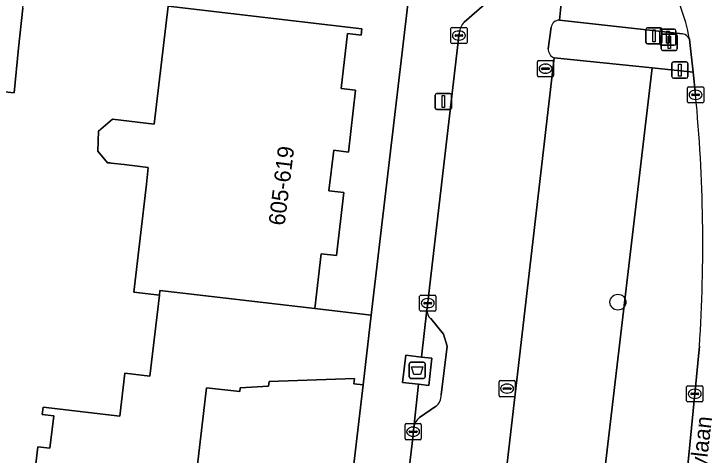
# Model space of a CAD drawing. Extents: x 160856 to 161310, y 384024 to 384878.
# Drawn here: x 161229.18 to 161272.24, y 384633.8 to 384661.03 of the extents above; entities that cross this region are included whole.
import ezdxf

# ---------------------------------------------------------------- set-up
doc = ezdxf.new("R2010")
doc.units = 0
for name, color, linetype in [('IMGEO_Afval_apart_plaats', 7, 'Continuous'), ('IMGEO_Berm_groen', 7, 'Continuous'), ('IMGEO_Boom', 7, 'Continuous'), ('IMGEO_Drukknoppaal', 7, 'Continuous'), ('IMGEO_Erf', 7, 'Continuous'), ('IMGEO_Kolk', 7, 'Continuous'), ('IMGEO_Lichtmast', 7, 'Continuous'), ('IMGEO_Openbare_ruimte_label', 7, 'Continuous'), ('IMGEO_Pand', 7, 'Continuous'), ('IMGEO_Pand_nummerreeks', 7, 'Continuous'), ('IMGEO_Parkeervlak_open', 7, 'Continuous'), ('IMGEO_Rijbaan_lokaal_gesloten', 7, 'Continuous'), ('IMGEO_Rijbaan_lokaal_open', 7, 'Continuous'), ('IMGEO_Verkeerseiland_open', 7, 'Continuous'), ('IMGEO_Verkeersregelinstallatiepaal', 7, 'Continuous'), ('IMGEO_Voetpad_gesloten', 7, 'Continuous'), ('IMGEO_Voetpad_open', 7, 'Continuous')]:
    doc.layers.add(name, color=color, linetype=linetype)

msp = doc.modelspace()

# ---------------------------------------------------------------- linework, layer by layer
at = {"layer": 'IMGEO_Afval_apart_plaats'}
for p, q in [((161253.665, 384639.53), (161254.455, 384639.53)), ((161254.455, 384639.53), (161253.665, 384639.53)), ((161253.565, 384638.63), (161253.565, 384639.43)), ((161253.565, 384639.43), (161253.565, 384638.63)), ((161254.555, 384639.43), (161254.555, 384638.63)), ((161254.555, 384638.63), (161254.555, 384639.43)), ((161254.455, 384638.53), (161253.665, 384638.53)), ((161253.665, 384638.53), (161254.455, 384638.53))]:
    msp.add_line(p, q, dxfattribs=at)
msp.add_lwpolyline([(161253.708, 384639.244), (161254.412, 384639.244), (161254.263, 384638.774), (161253.857, 384638.774), (161253.708, 384639.244)], dxfattribs=at)
for centre, start, end in [((161253.665, 384639.43), 90, 180), ((161253.665, 384639.43), 90, 180), ((161254.455, 384639.43), 0, 90), ((161254.455, 384639.43), 360, 90), ((161253.665, 384638.63), 180, 270), ((161253.665, 384638.63), 180, 270), ((161254.455, 384638.63), 270, 0), ((161254.455, 384638.63), 270, 0)]:
    msp.add_arc(centre, 0.1, start, end, dxfattribs=at)
at = {"layer": 'IMGEO_Berm_groen'}
for points in [[(161271.226, 384656.034), (161271.075, 384657.442), (161268.546, 384657.7), (161262.738, 384608.287), (161261.545, 384598.151), (161258.141, 384567.697), (161257.931, 384565.814), (161257.361, 384560.886), (161251.303, 384561.613), (161250.737, 384556.74), (161256.785, 384556.041), (161251.596, 384511.132), (161250.377, 384500), (161238.15, 384396.266), (161238.006, 384395.04), (161236.799, 384395.17)], [(161269.278, 384621.237), (161270.042, 384626.946), (161270.768, 384633.387), (161271.177, 384637.579), (161271.463, 384640.515)]]:
    msp.add_lwpolyline(points, dxfattribs=at)
msp.add_arc((161176.342, 384646.824), 95.33, 356.20557, 5.54429, dxfattribs=at)
at = {"layer": 'IMGEO_Boom'}
msp.add_circle((161266.437, 384643.236), 0.489, dxfattribs=at)
at = {"layer": 'IMGEO_Drukknoppaal'}
for p, q in [((161268.165, 384659.272), (161268.165, 384660.072)), ((161268.165, 384660.072), (161268.165, 384659.272)), ((161268.265, 384660.172), (161269.055, 384660.172)), ((161269.055, 384660.172), (161268.265, 384660.172)), ((161269.155, 384660.072), (161269.155, 384659.272)), ((161269.155, 384659.272), (161269.155, 384660.072)), ((161269.055, 384659.172), (161268.265, 384659.172)), ((161268.265, 384659.172), (161269.055, 384659.172))]:
    msp.add_line(p, q, dxfattribs=at)
msp.add_lwpolyline([(161268.585, 384660.047), (161268.735, 384660.047), (161268.735, 384659.297), (161268.585, 384659.297), (161268.585, 384660.047)], dxfattribs=at)
for centre, start, end in [((161268.265, 384660.072), 90, 180), ((161268.265, 384660.072), 90, 180), ((161269.055, 384660.072), 0, 90), ((161269.055, 384660.072), 360, 90), ((161268.265, 384659.272), 180, 270), ((161268.265, 384659.272), 180, 270), ((161269.055, 384659.272), 270, 0), ((161269.055, 384659.272), 270, 0)]:
    msp.add_arc(centre, 0.1, start, end, dxfattribs=at)
at = {"layer": 'IMGEO_Erf'}
for points in [[(161229.589, 384625.192), (161230.655, 384634.305), (161231.406, 384634.218), (161231.64, 384636.215), (161230.925, 384636.299), (161230.978, 384636.75), (161235.715, 384636.196), (161236.026, 384638.854), (161237.572, 384638.673), (161238.156, 384643.665), (161236.57, 384643.85), (161237.35, 384650.52), (161237.423, 384651.142), (161237.471, 384651.552), (161235.974, 384651.727), (161235.189, 384651.818), (161235.109, 384651.828), (161234.951, 384651.846), (161234.364, 384652.549), (161234.396, 384653.795), (161235.265, 384654.528), (161236.288, 384654.408), (161237.835, 384654.227), (161238.688, 384661.508), (161250.642, 384660.109), (161250.596, 384659.716), (161249.759, 384659.814), (161249.364, 384656.434), (161250.258, 384656.33), (161249.81, 384652.502), (161248.906, 384652.608), (161248.614, 384650.112), (161249.531, 384650.005), (161249.076, 384646.117), (161248.138, 384646.226), (161247.742, 384642.842), (161251.223, 384642.435), (161253.755, 384663.908)], [(161229.727, 384661.39), (161229.474, 384658.921), (161229.192, 384656.167), (161223.296, 384656.771)], [(161242.554, 384568.674), (161247.412, 384609.996), (161250.719, 384638.124), (161250.156, 384638.19), (161250.196, 384638.529), (161244.925, 384638.343), (161244.891, 384638.051), (161243.138, 384637.94), (161243.111, 384637.713), (161241.057, 384637.954), (161239.167, 384621.793), (161241.313, 384621.542), (161246.096, 384620.983), (161246.046, 384620.558), (161245.234, 384620.653), (161244.835, 384617.245), (161245.686, 384617.145), (161245.242, 384613.347), (161244.346, 384613.452), (161244.05, 384610.921), (161244.863, 384610.826), (161244.419, 384607.029), (161243.634, 384607.121), (161243.228, 384603.648)]]:
    msp.add_lwpolyline(points, dxfattribs=at)
at = {"layer": 'IMGEO_Kolk'}
for p, q in [((161256.204, 384660.192), (161257.056, 384660.192)), ((161256.129, 384659.266), (161256.129, 384660.118)), ((161256.617, 384659.972), (161256.642, 384659.972)), ((161257.13, 384660.118), (161257.13, 384659.266)), ((161256.388, 384659.686), (161256.388, 384659.698)), ((161256.826, 384659.649), (161256.428, 384659.649)), ((161256.431, 384659.735), (161256.829, 384659.735)), ((161256.64, 384659.412), (161256.615, 384659.412)), ((161256.872, 384659.698), (161256.872, 384659.686)), ((161257.056, 384659.192), (161256.204, 384659.192)), ((161261.47, 384657.221), (161261.47, 384658.073)), ((161261.545, 384658.147), (161262.397, 384658.147)), ((161262.471, 384658.073), (161262.471, 384657.221)), ((161261.729, 384657.641), (161261.729, 384657.653)), ((161262.167, 384657.604), (161261.769, 384657.604)), ((161261.772, 384657.69), (161262.17, 384657.69)), ((161261.958, 384657.927), (161261.983, 384657.927)), ((161262.213, 384657.653), (161262.213, 384657.641)), ((161261.981, 384657.367), (161261.956, 384657.367)), ((161262.397, 384657.147), (161261.545, 384657.147)), ((161270.725, 384655.608), (161270.725, 384656.46)), ((161270.8, 384656.534), (161271.652, 384656.534)), ((161271.213, 384656.314), (161271.238, 384656.314)), ((161271.726, 384656.46), (161271.726, 384655.608)), ((161270.984, 384656.028), (161270.984, 384656.04)), ((161271.422, 384655.991), (161271.024, 384655.991)), ((161271.027, 384656.077), (161271.425, 384656.077)), ((161271.468, 384656.04), (161271.468, 384656.028)), ((161271.652, 384655.534), (161270.8, 384655.534)), ((161271.236, 384655.754), (161271.211, 384655.754)), ((161254.208, 384642.751), (161254.208, 384643.603)), ((161254.283, 384643.677), (161255.135, 384643.677)), ((161254.696, 384643.457), (161254.721, 384643.457)), ((161255.209, 384643.603), (161255.209, 384642.751)), ((161254.467, 384643.171), (161254.467, 384643.183)), ((161254.905, 384643.134), (161254.507, 384643.134)), ((161254.51, 384643.22), (161254.908, 384643.22)), ((161254.951, 384643.183), (161254.951, 384643.171)), ((161255.135, 384642.677), (161254.283, 384642.677)), ((161254.719, 384642.897), (161254.694, 384642.897)), ((161259.102, 384637.475), (161259.102, 384638.327)), ((161259.177, 384638.401), (161260.029, 384638.401)), ((161260.103, 384638.327), (161260.103, 384637.475)), ((161259.361, 384637.895), (161259.361, 384637.907)), ((161259.799, 384637.858), (161259.401, 384637.858)), ((161259.404, 384637.944), (161259.802, 384637.944)), ((161259.59, 384638.181), (161259.615, 384638.181)), ((161259.845, 384637.907), (161259.845, 384637.895)), ((161270.676, 384637.153), (161270.676, 384638.005)), ((161270.751, 384638.079), (161271.603, 384638.079)), ((161271.164, 384637.859), (161271.189, 384637.859)), ((161271.677, 384638.005), (161271.677, 384637.153)), ((161260.029, 384637.401), (161259.177, 384637.401)), ((161259.613, 384637.621), (161259.588, 384637.621)), ((161270.935, 384637.573), (161270.935, 384637.585)), ((161271.373, 384637.536), (161270.975, 384637.536)), ((161270.978, 384637.622), (161271.376, 384637.622)), ((161271.419, 384637.585), (161271.419, 384637.573)), ((161271.603, 384637.079), (161270.751, 384637.079)), ((161271.187, 384637.299), (161271.162, 384637.299)), ((161253.306, 384634.815), (161253.306, 384635.667)), ((161253.381, 384635.741), (161254.233, 384635.741)), ((161254.307, 384635.667), (161254.307, 384634.815)), ((161253.565, 384635.235), (161253.565, 384635.247)), ((161253.608, 384635.284), (161254.006, 384635.284)), ((161253.794, 384635.521), (161253.819, 384635.521)), ((161254.049, 384635.247), (161254.049, 384635.235)), ((161254.003, 384635.198), (161253.605, 384635.198)), ((161253.817, 384634.961), (161253.792, 384634.961)), ((161254.233, 384634.741), (161253.381, 384634.741))]:
    msp.add_line(p, q, dxfattribs=at)
for points in [[(161256.204, 384660.192), (161257.056, 384660.192)], [(161256.129, 384659.266), (161256.129, 384660.118)], [(161257.13, 384660.118), (161257.13, 384659.266)], [(161257.056, 384659.192), (161256.204, 384659.192)], [(161261.47, 384657.221), (161261.47, 384658.073)], [(161261.545, 384658.147), (161262.397, 384658.147)], [(161262.471, 384658.073), (161262.471, 384657.221)], [(161262.397, 384657.147), (161261.545, 384657.147)], [(161270.725, 384655.608), (161270.725, 384656.46)], [(161270.8, 384656.534), (161271.652, 384656.534)], [(161271.726, 384656.46), (161271.726, 384655.608)], [(161271.652, 384655.534), (161270.8, 384655.534)], [(161254.208, 384642.751), (161254.208, 384643.603)], [(161254.283, 384643.677), (161255.135, 384643.677)], [(161255.209, 384643.603), (161255.209, 384642.751)], [(161255.135, 384642.677), (161254.283, 384642.677)], [(161259.102, 384637.475), (161259.102, 384638.327)], [(161259.177, 384638.401), (161260.029, 384638.401)], [(161260.103, 384638.327), (161260.103, 384637.475)], [(161270.676, 384637.153), (161270.676, 384638.005)], [(161270.751, 384638.079), (161271.603, 384638.079)], [(161271.677, 384638.005), (161271.677, 384637.153)], [(161260.029, 384637.401), (161259.177, 384637.401)], [(161271.603, 384637.079), (161270.751, 384637.079)], [(161253.306, 384634.815), (161253.306, 384635.667)], [(161253.381, 384635.741), (161254.233, 384635.741)], [(161254.307, 384635.667), (161254.307, 384634.815)], [(161254.233, 384634.741), (161253.381, 384634.741)]]:
    msp.add_lwpolyline(points, dxfattribs=at)
for centre, radius, start, end in [((161256.206, 384660.116), 0.0765, 91.552, 178.448), ((161256.206, 384660.116), 0.0765, 91.552, 178.448), ((161257.054, 384660.116), 0.0765, 1.552, 88.448), ((161257.054, 384660.116), 0.0765, 1.552, 88.448), ((161256.428, 384659.695), 0.0403, 85.8775, 175.7526), ((161256.425, 384659.685), 0.0366, 178.938, 274.7102), ((161256.829, 384659.692), 0.043, 264.8664, 352.4533), ((161256.833, 384659.697), 0.0386, 1.7309, 96.639), ((161256.206, 384659.268), 0.0765, 181.552, 268.448), ((161256.206, 384659.268), 0.0765, 181.552, 268.448), ((161257.054, 384659.268), 0.0765, 271.552, 358.448), ((161257.054, 384659.268), 0.0765, 271.552, 358.448), ((161261.547, 384658.071), 0.0765, 91.552, 178.448), ((161261.547, 384658.071), 0.0765, 91.552, 178.448), ((161262.395, 384658.071), 0.0765, 1.552, 88.448), ((161262.395, 384658.071), 0.0765, 1.552, 88.448), ((161261.769, 384657.65), 0.0403, 85.8775, 175.7526), ((161261.766, 384657.64), 0.0366, 178.938, 274.7102), ((161262.17, 384657.647), 0.043, 264.8664, 352.4533), ((161262.174, 384657.652), 0.0386, 1.7309, 96.639), ((161261.547, 384657.223), 0.0765, 181.552, 268.448), ((161261.547, 384657.223), 0.0765, 181.552, 268.448), ((161262.395, 384657.223), 0.0765, 271.552, 358.448), ((161262.395, 384657.223), 0.0765, 271.552, 358.448), ((161270.802, 384656.458), 0.0765, 91.552, 178.448), ((161270.802, 384656.458), 0.0765, 91.552, 178.448), ((161271.65, 384656.458), 0.0765, 1.552, 88.448), ((161271.65, 384656.458), 0.0765, 1.552, 88.448), ((161271.024, 384656.037), 0.0403, 85.8775, 175.7526), ((161271.021, 384656.027), 0.0366, 178.938, 274.7102), ((161271.425, 384656.034), 0.043, 264.8664, 352.4533), ((161271.429, 384656.039), 0.0386, 1.7309, 96.639), ((161270.802, 384655.61), 0.0765, 181.552, 268.448), ((161270.802, 384655.61), 0.0765, 181.552, 268.448), ((161271.65, 384655.61), 0.0765, 271.552, 358.448), ((161271.65, 384655.61), 0.0765, 271.552, 358.448), ((161254.285, 384643.601), 0.0765, 91.552, 178.448), ((161254.285, 384643.601), 0.0765, 91.552, 178.448), ((161255.133, 384643.601), 0.0765, 1.552, 88.448), ((161255.133, 384643.601), 0.0765, 1.552, 88.448), ((161254.507, 384643.18), 0.0403, 85.8775, 175.7526), ((161254.504, 384643.17), 0.0366, 178.938, 274.7102), ((161254.908, 384643.177), 0.043, 264.8664, 352.4533), ((161254.912, 384643.182), 0.0386, 1.7309, 96.639), ((161254.285, 384642.753), 0.0765, 181.552, 268.448), ((161254.285, 384642.753), 0.0765, 181.552, 268.448), ((161255.133, 384642.753), 0.0765, 271.552, 358.448), ((161255.133, 384642.753), 0.0765, 271.552, 358.448), ((161259.179, 384638.325), 0.0765, 91.552, 178.448), ((161259.179, 384638.325), 0.0765, 91.552, 178.448), ((161260.027, 384638.325), 0.0765, 1.552, 88.448), ((161260.027, 384638.325), 0.0765, 1.552, 88.448), ((161259.401, 384637.904), 0.0403, 85.8775, 175.7526), ((161259.398, 384637.894), 0.0366, 178.938, 274.7102), ((161259.802, 384637.901), 0.043, 264.8664, 352.4533), ((161259.806, 384637.906), 0.0386, 1.7309, 96.639), ((161270.753, 384638.003), 0.0765, 91.552, 178.448), ((161270.753, 384638.003), 0.0765, 91.552, 178.448), ((161271.601, 384638.003), 0.0765, 1.552, 88.448), ((161271.601, 384638.003), 0.0765, 1.552, 88.448), ((161259.179, 384637.477), 0.0765, 181.552, 268.448), ((161259.179, 384637.477), 0.0765, 181.552, 268.448), ((161260.027, 384637.477), 0.0765, 271.552, 358.448), ((161260.027, 384637.477), 0.0765, 271.552, 358.448), ((161270.975, 384637.582), 0.0403, 85.8775, 175.7526), ((161270.972, 384637.572), 0.0366, 178.938, 274.7102), ((161271.376, 384637.579), 0.043, 264.8664, 352.4533), ((161271.38, 384637.584), 0.0386, 1.7309, 96.639), ((161270.753, 384637.155), 0.0765, 181.552, 268.448), ((161270.753, 384637.155), 0.0765, 181.552, 268.448), ((161271.601, 384637.155), 0.0765, 271.552, 358.448), ((161271.601, 384637.155), 0.0765, 271.552, 358.448), ((161253.383, 384635.665), 0.0765, 91.552, 178.448), ((161253.383, 384635.665), 0.0765, 91.552, 178.448), ((161254.231, 384635.665), 0.0765, 1.552, 88.448), ((161254.231, 384635.665), 0.0765, 1.552, 88.448), ((161253.605, 384635.244), 0.0403, 85.8775, 175.7526), ((161253.602, 384635.234), 0.0366, 178.938, 274.7102), ((161254.006, 384635.241), 0.043, 264.8664, 352.4533), ((161254.01, 384635.246), 0.0386, 1.7309, 96.639), ((161253.383, 384634.817), 0.0765, 181.552, 268.448), ((161253.383, 384634.817), 0.0765, 181.552, 268.448), ((161254.231, 384634.817), 0.0765, 271.552, 358.448), ((161254.231, 384634.817), 0.0765, 271.552, 358.448)]:
    msp.add_arc(centre, radius, start, end, dxfattribs=at)
for centre, major_axis, ratio, start_param, end_param in [((161256.616, 384659.692), (-0.387, 0.002), 0.722429, 4.712389, 7.853982), ((161256.641, 384659.692), (-0.39, 0.002), 0.717154, 1.570796, 4.712389), ((161261.957, 384657.647), (-0.387, 0.002), 0.722429, 4.712389, 7.853982), ((161261.982, 384657.647), (-0.39, 0.002), 0.717154, 1.570796, 4.712389), ((161271.212, 384656.034), (-0.387, 0.002), 0.722429, 4.712389, 7.853982), ((161271.237, 384656.034), (-0.39, 0.002), 0.717154, 1.570796, 4.712389), ((161254.695, 384643.177), (-0.387, 0.002), 0.722429, 4.712389, 7.853982), ((161254.72, 384643.177), (-0.39, 0.002), 0.717154, 1.570796, 4.712389), ((161259.589, 384637.901), (-0.387, 0.002), 0.722429, 4.712389, 7.853982), ((161259.614, 384637.901), (-0.39, 0.002), 0.717154, 1.570796, 4.712389), ((161271.163, 384637.579), (-0.387, 0.002), 0.722429, 4.712389, 7.853982), ((161271.188, 384637.579), (-0.39, 0.002), 0.717154, 1.570796, 4.712389), ((161253.793, 384635.241), (-0.387, 0.002), 0.722429, 4.712389, 7.853982), ((161253.818, 384635.241), (-0.39, 0.002), 0.717154, 1.570796, 4.712389)]:
    msp.add_ellipse(centre, major_axis=major_axis, ratio=ratio, start_param=start_param, end_param=end_param, dxfattribs=at)
at = {"layer": 'IMGEO_Lichtmast'}
for p, q in [((161269.022, 384659.191), (161269.022, 384659.991)), ((161269.022, 384659.991), (161269.022, 384659.191)), ((161269.122, 384660.091), (161269.912, 384660.091)), ((161269.912, 384660.091), (161269.122, 384660.091)), ((161270.012, 384659.991), (161270.012, 384659.191)), ((161270.012, 384659.191), (161270.012, 384659.991)), ((161269.912, 384659.091), (161269.122, 384659.091)), ((161269.122, 384659.091), (161269.912, 384659.091)), ((161255.173, 384655.219), (161255.173, 384656.019)), ((161255.173, 384656.019), (161255.173, 384655.219)), ((161255.273, 384656.119), (161256.063, 384656.119)), ((161256.063, 384656.119), (161255.273, 384656.119)), ((161256.163, 384656.019), (161256.163, 384655.219)), ((161256.163, 384655.219), (161256.163, 384656.019)), ((161256.063, 384655.119), (161255.273, 384655.119)), ((161255.273, 384655.119), (161256.063, 384655.119))]:
    msp.add_line(p, q, dxfattribs=at)
for points in [[(161269.442, 384659.966), (161269.592, 384659.966), (161269.592, 384659.216), (161269.442, 384659.216), (161269.442, 384659.966)], [(161255.593, 384655.994), (161255.743, 384655.994), (161255.743, 384655.244), (161255.593, 384655.244), (161255.593, 384655.994)]]:
    msp.add_lwpolyline(points, dxfattribs=at)
for centre, start, end in [((161269.122, 384659.991), 90, 180), ((161269.122, 384659.991), 90, 180), ((161269.912, 384659.991), 0, 90), ((161269.912, 384659.991), 360, 90), ((161269.122, 384659.191), 180, 270), ((161269.122, 384659.191), 180, 270), ((161269.912, 384659.191), 270, 0), ((161269.912, 384659.191), 270, 0), ((161255.273, 384656.019), 90, 180), ((161255.273, 384656.019), 90, 180), ((161256.063, 384656.019), 0, 90), ((161256.063, 384656.019), 360, 90), ((161255.273, 384655.219), 180, 270), ((161255.273, 384655.219), 180, 270), ((161256.063, 384655.219), 270, 0), ((161256.063, 384655.219), 270, 0)]:
    msp.add_arc(centre, 0.1, start, end, dxfattribs=at)
at = {"layer": 'IMGEO_Pand'}
for points in [[(161223.296, 384656.771), (161229.192, 384656.167), (161229.474, 384658.921), (161229.727, 384661.39), (161230.236, 384666.363), (161224.34, 384666.966), (161223.578, 384659.525)], [(161248.906, 384652.608), (161249.81, 384652.502), (161250.258, 384656.33), (161249.364, 384656.434), (161249.759, 384659.814), (161250.596, 384659.716), (161250.642, 384660.109), (161238.688, 384661.508), (161237.835, 384654.227), (161236.288, 384654.408), (161235.265, 384654.528), (161234.396, 384653.795), (161234.364, 384652.549), (161234.951, 384651.846), (161235.109, 384651.828), (161235.189, 384651.818), (161235.974, 384651.727), (161237.471, 384651.552), (161237.423, 384651.142), (161237.35, 384650.52), (161236.57, 384643.85), (161238.156, 384643.665), (161238.19, 384643.959), (161247.742, 384642.842), (161248.138, 384646.226), (161249.076, 384646.117), (161249.531, 384650.005), (161248.614, 384650.112)]]:
    msp.add_lwpolyline(points, close=True, dxfattribs=at)
msp.add_lwpolyline([(161239.167, 384621.793), (161241.057, 384637.954), (161243.111, 384637.713), (161243.138, 384637.94), (161244.891, 384638.051), (161244.925, 384638.343), (161250.196, 384638.529), (161250.156, 384638.19), (161250.719, 384638.124), (161251.223, 384642.435), (161247.742, 384642.842), (161238.19, 384643.959), (161238.156, 384643.665), (161237.572, 384638.673), (161236.026, 384638.854), (161235.715, 384636.196), (161230.978, 384636.75), (161230.925, 384636.299), (161231.64, 384636.215), (161231.406, 384634.218), (161230.655, 384634.305), (161229.589, 384625.192)], dxfattribs=at)
at = {"layer": 'IMGEO_Parkeervlak_open'}
for points in [[(161268.546, 384657.7), (161262.507, 384658.314), (161251.981, 384567.454)], [(161253.185, 384568.246), (161258.141, 384567.697), (161261.545, 384598.151), (161262.738, 384608.287), (161268.546, 384657.7)]]:
    msp.add_lwpolyline(points, dxfattribs=at)
at = {"layer": 'IMGEO_Rijbaan_lokaal_gesloten'}
for points in [[(161270.845, 384659.482), (161270.881, 384659.26), (161271.075, 384657.442), (161271.226, 384656.034)], [(161271.463, 384640.515), (161271.177, 384637.579), (161270.768, 384633.387), (161270.042, 384626.946), (161269.278, 384621.237)]]:
    msp.add_lwpolyline(points, dxfattribs=at)
for centre, radius, start, end in [((161259.827, 384657.571), 11.183, 9.8374, 31.21), ((161176.342, 384646.824), 95.33, 356.20557, 5.54429)]:
    msp.add_arc(centre, radius, start, end, dxfattribs=at)
at = {"layer": 'IMGEO_Rijbaan_lokaal_open'}
for points in [[(161262.832, 384660.641), (161262.886, 384661.259), (161263.132, 384664.054)], [(161258.2, 384661.608), (161256.961, 384660.527)], [(161262.134, 384658.88), (161262.316, 384660.204)], [(161256.647, 384659.845), (161254.769, 384643.763), (161254.663, 384642.875), (161254.652, 384642.767)], [(161250.737, 384556.74), (161251.303, 384561.613), (161251.981, 384567.454), (161262.507, 384658.314)], [(161254.887, 384642.219), (161255.674, 384641.253), (161255.912, 384640.526), (161255.536, 384637.513)], [(161255.187, 384636.801), (161254.206, 384636.117)], [(161253.842, 384635.509), (161253.738, 384634.519), (161250.766, 384609.622), (161249.855, 384601.831), (161243.381, 384545.472), (161239.778, 384514.805), (161238.057, 384500), (161237.777, 384496.96), (161237.656, 384495.995), (161237.846, 384495.256), (161238.878, 384493.86)]]:
    msp.add_lwpolyline(points, dxfattribs=at)
for centre, radius, start, end in [((161262.828, 384660.123), 0.518, 89.533, 170.9894), ((161257.695, 384659.776), 1.051, 134.3409, 176.2154), ((161262.739, 384658.873), 0.605, 179.3056, 247.465), ((161255.359, 384642.746), 0.708, 178.3006, 228.1218), ((161254.752, 384637.456), 0.786, 303.5899, 4.1848), ((161254.923, 384635.275), 1.106, 130.401, 167.7824)]:
    msp.add_arc(centre, radius, start, end, dxfattribs=at)
at = {"layer": 'IMGEO_Verkeerseiland_open'}
for points in [[(161254.652, 384642.767), (161254.326, 384639.846), (161254.964, 384639.773), (161254.774, 384638.103), (161254.139, 384638.175), (161253.842, 384635.509)], [(161255.536, 384637.513), (161255.912, 384640.526), (161255.674, 384641.253), (161254.887, 384642.219)], [(161254.206, 384636.117), (161255.187, 384636.801)]]:
    msp.add_lwpolyline(points, dxfattribs=at)
for centre, radius, start, end in [((161255.359, 384642.746), 0.708, 178.3006, 228.1218), ((161254.752, 384637.456), 0.786, 303.5899, 4.1848), ((161254.923, 384635.275), 1.106, 130.401, 167.7824)]:
    msp.add_arc(centre, radius, start, end, dxfattribs=at)
at = {"layer": 'IMGEO_Verkeersregelinstallatiepaal'}
for p, q in [((161269.21, 384659.771), (161270, 384659.771)), ((161270, 384659.771), (161269.21, 384659.771)), ((161269.11, 384658.871), (161269.11, 384659.671)), ((161269.11, 384659.671), (161269.11, 384658.871)), ((161270.1, 384659.671), (161270.1, 384658.871)), ((161270.1, 384658.871), (161270.1, 384659.671)), ((161270, 384658.771), (161269.21, 384658.771)), ((161269.21, 384658.771), (161270, 384658.771)), ((161269.862, 384658.061), (161270.652, 384658.061)), ((161270.652, 384658.061), (161269.862, 384658.061)), ((161269.762, 384657.161), (161269.762, 384657.961)), ((161269.762, 384657.961), (161269.762, 384657.161)), ((161270.752, 384657.961), (161270.752, 384657.161)), ((161270.752, 384657.161), (161270.752, 384657.961)), ((161270.652, 384657.061), (161269.862, 384657.061)), ((161269.862, 384657.061), (161270.652, 384657.061))]:
    msp.add_line(p, q, dxfattribs=at)
for points in [[(161269.53, 384659.646), (161269.68, 384659.646), (161269.68, 384658.896), (161269.53, 384658.896), (161269.53, 384659.646)], [(161270.182, 384657.936), (161270.332, 384657.936), (161270.332, 384657.186), (161270.182, 384657.186), (161270.182, 384657.936)]]:
    msp.add_lwpolyline(points, dxfattribs=at)
for centre, start, end in [((161269.21, 384659.671), 90, 180), ((161269.21, 384659.671), 90, 180), ((161270, 384659.671), 0, 90), ((161270, 384659.671), 360, 90), ((161269.21, 384658.871), 180, 270), ((161269.21, 384658.871), 180, 270), ((161270, 384658.871), 270, 0), ((161270, 384658.871), 270, 0), ((161269.862, 384657.961), 90, 180), ((161269.862, 384657.961), 90, 180), ((161270.652, 384657.961), 0, 90), ((161270.652, 384657.961), 360, 90), ((161269.862, 384657.161), 180, 270), ((161269.862, 384657.161), 180, 270), ((161270.652, 384657.161), 270, 0), ((161270.652, 384657.161), 270, 0)]:
    msp.add_arc(centre, 0.1, start, end, dxfattribs=at)
at = {"layer": 'IMGEO_Voetpad_gesloten'}
msp.add_lwpolyline([(161263.132, 384664.054), (161262.886, 384661.259), (161262.832, 384660.641), (161270.421, 384659.791)], dxfattribs=at)
msp.add_lwpolyline([(161254.964, 384639.773), (161254.326, 384639.846), (161253.346, 384639.957), (161253.156, 384638.287), (161254.139, 384638.175), (161254.774, 384638.103)], close=True, dxfattribs=at)
for centre, radius, start, end in [((161259.827, 384657.571), 11.183, 9.8374, 31.21), ((161270.381, 384659.291), 0.502, 22.398, 85.4348)]:
    msp.add_arc(centre, radius, start, end, dxfattribs=at)
at = {"layer": 'IMGEO_Voetpad_open'}
for points in [[(161255.213, 384668.454), (161253.755, 384663.908), (161251.223, 384642.435), (161250.719, 384638.124), (161247.412, 384609.996), (161242.554, 384568.674), (161242.07, 384564.539), (161234.582, 384500)], [(161256.961, 384660.527), (161258.2, 384661.608)], [(161270.421, 384659.791), (161262.832, 384660.641)], [(161262.316, 384660.204), (161262.134, 384658.88)], [(161243.381, 384545.472), (161249.855, 384601.831), (161250.766, 384609.622), (161253.738, 384634.519), (161253.842, 384635.509), (161254.139, 384638.175), (161253.156, 384638.287), (161253.346, 384639.957), (161254.326, 384639.846), (161254.652, 384642.767), (161254.663, 384642.875), (161254.769, 384643.763), (161256.647, 384659.845)], [(161262.507, 384658.314), (161268.546, 384657.7), (161271.075, 384657.442), (161270.881, 384659.26), (161270.845, 384659.482)]]:
    msp.add_lwpolyline(points, dxfattribs=at)
for centre, radius, start, end in [((161262.828, 384660.123), 0.518, 89.533, 170.9894), ((161257.695, 384659.776), 1.051, 134.3409, 176.2154), ((161270.381, 384659.291), 0.502, 22.398, 85.4348), ((161262.739, 384658.873), 0.605, 179.3056, 247.465)]:
    msp.add_arc(centre, radius, start, end, dxfattribs=at)

# ---------------------------------------------------------------- texts
at = {"layer": 'IMGEO_Openbare_ruimte_label'}
msp.add_text('Veldmaarschalk Montgomerylaan', height=1, rotation=83.394, dxfattribs=at).set_placement((161269.969, 384616.425))
at = {"layer": 'IMGEO_Pand_nummerreeks'}
msp.add_text('605-619', height=1, rotation=82.9242, dxfattribs=at).set_placement((161245.874, 384647.927))

doc.saveas('drawing.dxf')
